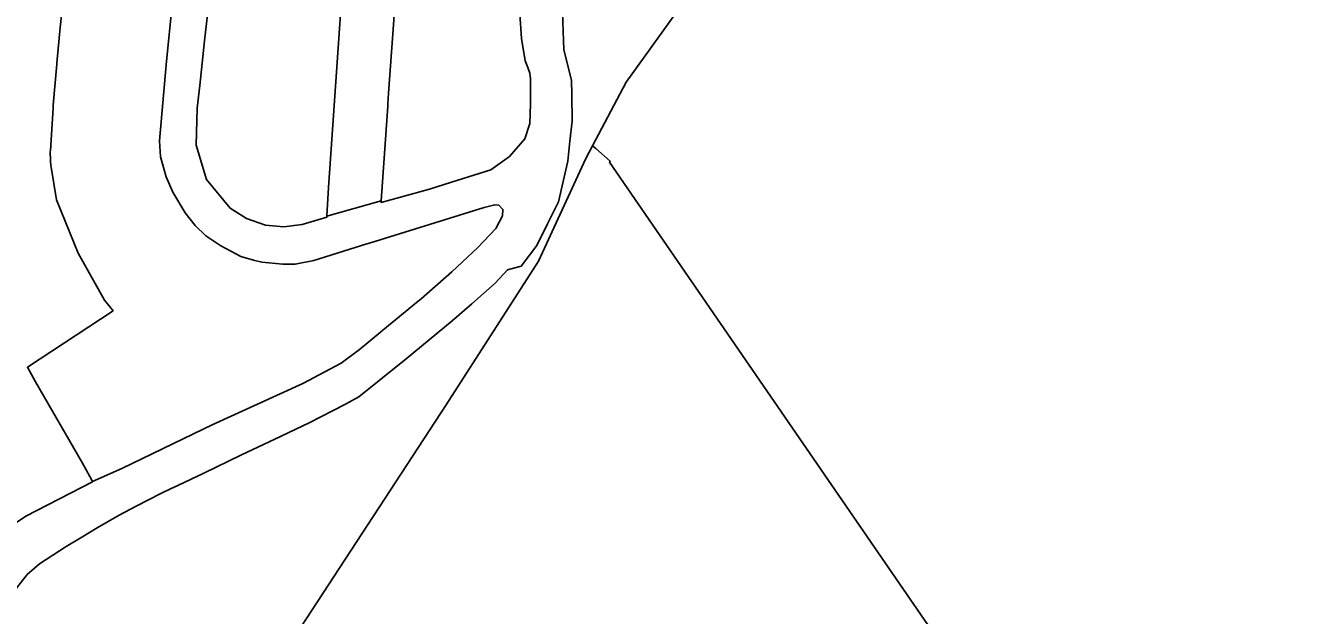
# Model space of a CAD drawing. Extents: x 598968 to 613553, y 4409678 to 4430833.
# Drawn here: x 611153.1 to 611436.3, y 4415985.4 to 4416117 of the extents above; entities that cross this region are included whole.
import ezdxf

# ---------------------------------------------------------------- set-up
doc = ezdxf.new("R2010")
doc.units = 0
for name, color, linetype in [('1', 7, 'Continuous'), ('Sòl Rústic Protegit - Alt Nivell de Protecció', 7, 'Continuous'), ('ZONA 4. CASES UNIFAMILIRAS AÏLLADES EN PARCEL.LES', 7, 'Continuous')]:
    doc.layers.add(name, color=color, linetype=linetype)

msp = doc.modelspace()

# ---------------------------------------------------------------- linework, layer by layer
at = {"layer": '1'}
msp.add_lwpolyline([(611232.4657, 4416077.8762), (611233.5555, 4416093.7377), (611233.9255, 4416098.9877), (611233.9655, 4416099.5476), (611234.1255, 4416101.8676), (611235.2083, 4416117.1084), (611235.7554, 4416124.8073), (611236.1879, 4416130.9527), (611237.3353, 4416147.257), (611239.0353, 4416171.1967), (611226.9954, 4416171.1365), (611220.7539, 4416080.8309), (611220.3496, 4416074.5184), (611220.3473, 4416074.4849)], close=True, dxfattribs=at)
for points in [[(611148.6167, 4416004.4575), (611153.2066, 4416007.5475), (611168.1164, 4416015.2377), (611167.485, 4416016.4183), (611165.8865, 4416019.4076), (611155.4317, 4416037.5483), (611153.5827, 4416040.7896), (611172.6943, 4416053.372), (611172.6887, 4416053.3787), (611172.7064, 4416053.3903), (611170.7464, 4416055.7702), (611164.8864, 4416066.25), (611160.0965, 4416078.1498), (611158.7967, 4416085.8827), (611158.766, 4416086.6974), (611158.763, 4416086.7878), (611158.7557, 4416086.9826), (611158.6873, 4416088.7989), (611158.6865, 4416088.8195), (611158.707, 4416089.1421), (611159.3078, 4416098.5797), (611159.35, 4416099.2422), (611160.1275, 4416108.3858), (611160.1446, 4416108.5662), (611160.9003, 4416116.5326), (611163.0563, 4416136.1859)], [(611186.8884, 4416132.2379), (611184.5141, 4416108.2523), (611183.0514, 4416091.2859), (611183.0527, 4416091.2674), (611183.0514, 4416091.2527), (611183.291, 4416087.7086), (611184.5637, 4416083.2388), (611186.0259, 4416079.8621), (611188.7365, 4416075.1823), (611190.9658, 4416072.4285), (611193.367, 4416070.0968), (611196.7467, 4416067.822), (611201.1385, 4416065.4945), (611203.9908, 4416064.6326), (611205.8844, 4416064.2493), (611210.5172, 4416063.7455), (611213.2497, 4416063.7695), (611217.4741, 4416064.6065), (611229.2284, 4416068.2779), (611230.0914, 4416068.5175), (611255.4214, 4416076.3795), (611257.7703, 4416077.0022), (611258.6572, 4416076.9305), (611259.6132, 4416075.9753), (611259.4723, 4416074.5209), (611258.0581, 4416071.743), (611254.0278, 4416067.5186), (611248.219, 4416062.0714), (611241.3796, 4416056.0585), (611240.7417, 4416055.5151), (611232.8468, 4416049.0281), (611232.3403, 4416048.6063), (611227.6457, 4416044.7047), (611223.5574, 4416041.7094), (611214.9994, 4416037.1891), (611194.7561, 4416027.9612), (611194.758, 4416027.9588), (611192.7561, 4416027.0011), (611174.6336, 4416018.2286), (611168.1059, 4416015.33), (611167.485, 4416016.4183), (611168.1164, 4416015.2377), (611153.2066, 4416007.5475), (611148.6167, 4416004.4575)], [(611263.345, 4416119.6079), (611263.745, 4416114.088), (611264.585, 4416109.1381), (611265.125, 4416107.6181), (611265.575, 4416106.3682), (611265.7833, 4416105.1279), (611265.7657, 4416099.5413), (611265.625, 4416095.1413), (611264.5223, 4416091.7372), (611261.0766, 4416087.8026), (611256.9204, 4416084.8233), (611248.1177, 4416082.0396), (611243.2165, 4416080.5214), (611232.4437, 4416077.5502), (611232.4657, 4416077.8762), (611220.3473, 4416074.4849), (611220.3293, 4416074.2255), (611214.8111, 4416072.6088), (611210.7797, 4416072.1147), (611206.6673, 4416072.4946), (611202.4457, 4416073.9194), (611198.7668, 4416076.2822), (611193.486, 4416082.6503), (611191.2069, 4416090.2973), (611191.4344, 4416098.5454), (611192.016, 4416103.5969), (611193.1002, 4416113.6062), (611194.2359, 4416123.9466)], [(611147.0026, 4415879.5341), (611246.9707, 4416032.4277), (611267.57, 4416064.4176), (611278.0503, 4416087.3023), (611279.5621, 4416090.1701), (611287.0447, 4416104.3637), (611298.139, 4416119.7371)], [(611150.8468, 4415991.1508), (611153.5667, 4415994.5608), (611156.3067, 4415996.9508), (611162.2567, 4416000.822), (611165.7065, 4416002.9209), (611169.1115, 4416004.936), (611174.0259, 4416007.7818), (611177.8536, 4416009.8287), (611183.3563, 4416012.6611), (611185.7763, 4416013.7811), (611186.0289, 4416013.8981), (611192.7962, 4416017.1062), (611201.311, 4416021.2163), (611208.7309, 4416024.7564), (611216.3758, 4416028.4064), (611224.5257, 4416032.5416), (611227.4857, 4416034.1616), (611232.7656, 4416038.3966), (611238.0455, 4416042.6316), (611243.1554, 4416046.8667), (611248.2654, 4416051.1017), (611252.6453, 4416054.9017), (611257.8902, 4416059.5367), (611260.6551, 4416062.4879), (611263.6895, 4416063.3418), (611267.1445, 4416067.9426), (611269.5645, 4416072.7826), (611271.9845, 4416077.6593), (611274.0744, 4416086.7324), (611274.5494, 4416091.1892), (611275.0242, 4416095.6448), (611274.9746, 4416101.5551), (611274.9744, 4416101.5881), (611274.9244, 4416104.8122), (611273.2044, 4416111.5621), (611272.8849, 4416119.9081)], [(611272.8849, 4416119.9081), (611273.2044, 4416111.5621), (611274.9244, 4416104.8122), (611274.9744, 4416101.5881), (611274.9746, 4416101.5551), (611275.0242, 4416095.6448), (611274.5494, 4416091.1892), (611274.0744, 4416086.7324), (611271.9845, 4416077.6593), (611269.5645, 4416072.7826), (611267.1445, 4416067.9426), (611263.6895, 4416063.3418), (611260.6551, 4416062.4879), (611257.8902, 4416059.5367), (611252.6453, 4416054.9017), (611248.2654, 4416051.1017), (611243.1554, 4416046.8667), (611238.0455, 4416042.6316), (611232.7656, 4416038.3966), (611227.4857, 4416034.1616), (611224.5257, 4416032.5416), (611216.3758, 4416028.4064), (611208.7309, 4416024.7564), (611201.311, 4416021.2163), (611192.7962, 4416017.1062), (611186.0289, 4416013.8981), (611185.7763, 4416013.7811), (611183.3563, 4416012.6611), (611177.8536, 4416009.8287), (611174.0259, 4416007.7818), (611169.1115, 4416004.936), (611165.7065, 4416002.9209), (611162.2567, 4416000.822), (611156.3067, 4415996.9508), (611153.5667, 4415994.5608), (611150.8468, 4415991.1508)]]:
    msp.add_lwpolyline(points, dxfattribs=at)
at = {"layer": 'Sòl Rústic Protegit - Alt Nivell de Protecció'}
for points in [[(611404.8142, 4416294.7973), (611358.3969, 4416219.7897), (611348.6002, 4416203.9588), (611332.658, 4416177.8766), (611314.1085, 4416148.4368), (611314.0403, 4416148.3091), (611306.6388, 4416134.4469), (611298.2677, 4416119.9598), (611298.139, 4416119.7371), (611287.0447, 4416104.3637), (611279.5621, 4416090.1701), (611280.3511, 4416089.5946), (611283.5303, 4416086.7318), (611283.3677, 4416086.51), (611387.9301, 4415934.51), (611512.2427, 4415738.01), (611605.4927, 4415748.01), (611719.4927, 4415686.01)], [(611719.4927, 4415686.01), (611605.4927, 4415748.01), (611512.2427, 4415738.01), (611387.9301, 4415934.51), (611283.3677, 4416086.51), (611283.5303, 4416086.7318), (611280.3511, 4416089.5946), (611279.5621, 4416090.1701), (611278.0503, 4416087.3023), (611267.57, 4416064.4176), (611246.9707, 4416032.4277), (611147.0026, 4415879.5341)]]:
    msp.add_lwpolyline(points, dxfattribs=at)
at = {"layer": 'ZONA 4. CASES UNIFAMILIRAS AÏLLADES EN PARCEL.LES'}
for points in [[(611194.2359, 4416123.9466), (611193.1002, 4416113.6062), (611192.016, 4416103.5969), (611191.4344, 4416098.5454), (611191.2069, 4416090.2973), (611193.486, 4416082.6503), (611198.7668, 4416076.2822), (611202.4457, 4416073.9194), (611206.6673, 4416072.4946), (611210.7797, 4416072.1147), (611214.8111, 4416072.6088), (611220.3293, 4416074.2255), (611220.3473, 4416074.4849), (611220.3496, 4416074.5184), (611220.7539, 4416080.8309), (611226.9954, 4416171.1365)], [(611163.0563, 4416136.1859), (611160.9003, 4416116.5326), (611160.1446, 4416108.5662), (611160.1275, 4416108.3858), (611159.35, 4416099.2422), (611159.3078, 4416098.5797), (611158.707, 4416089.1421), (611158.6865, 4416088.8195), (611158.6873, 4416088.7989), (611158.7557, 4416086.9826), (611158.763, 4416086.7878), (611158.766, 4416086.6974), (611158.7967, 4416085.8827), (611160.0965, 4416078.1498), (611164.8864, 4416066.25), (611170.7464, 4416055.7702), (611172.7064, 4416053.3903), (611172.6887, 4416053.3787), (611172.6943, 4416053.372), (611153.5827, 4416040.7896), (611155.4317, 4416037.5483), (611165.8865, 4416019.4076), (611167.485, 4416016.4183), (611168.1059, 4416015.33), (611174.6336, 4416018.2286), (611192.7561, 4416027.0011), (611194.758, 4416027.9588), (611194.7561, 4416027.9612), (611214.9994, 4416037.1891), (611223.5574, 4416041.7094), (611227.6457, 4416044.7047), (611232.3403, 4416048.6063), (611232.8468, 4416049.0281), (611240.7417, 4416055.5151), (611241.3796, 4416056.0585), (611248.219, 4416062.0714), (611254.0278, 4416067.5186), (611258.0581, 4416071.743), (611259.4723, 4416074.5209), (611259.6132, 4416075.9753), (611258.6572, 4416076.9305), (611257.7703, 4416077.0022), (611255.4214, 4416076.3795), (611230.0914, 4416068.5175), (611229.2284, 4416068.2779), (611217.4741, 4416064.6065), (611213.2497, 4416063.7695), (611210.5172, 4416063.7455), (611205.8844, 4416064.2493), (611203.9908, 4416064.6326), (611201.1385, 4416065.4945), (611196.7467, 4416067.822), (611193.367, 4416070.0968), (611190.9658, 4416072.4285), (611188.7365, 4416075.1823), (611186.0259, 4416079.8621), (611184.5637, 4416083.2388), (611183.291, 4416087.7086), (611183.0514, 4416091.2527), (611183.0527, 4416091.2674), (611183.0514, 4416091.2859), (611184.5141, 4416108.2523), (611186.8884, 4416132.2379)], [(611235.2083, 4416117.1084), (611234.1255, 4416101.8676), (611233.9655, 4416099.5476), (611233.9255, 4416098.9877), (611233.5555, 4416093.7377), (611232.4657, 4416077.8762), (611232.4437, 4416077.5502), (611243.2165, 4416080.5214), (611248.1177, 4416082.0396), (611256.9204, 4416084.8233), (611261.0766, 4416087.8026), (611264.5223, 4416091.7372), (611265.625, 4416095.1413), (611265.7657, 4416099.5413), (611265.7833, 4416105.1279), (611265.575, 4416106.3682), (611265.125, 4416107.6181), (611264.585, 4416109.1381), (611263.745, 4416114.088), (611263.345, 4416119.6079)]]:
    msp.add_lwpolyline(points, dxfattribs=at)

doc.saveas('drawing.dxf')
